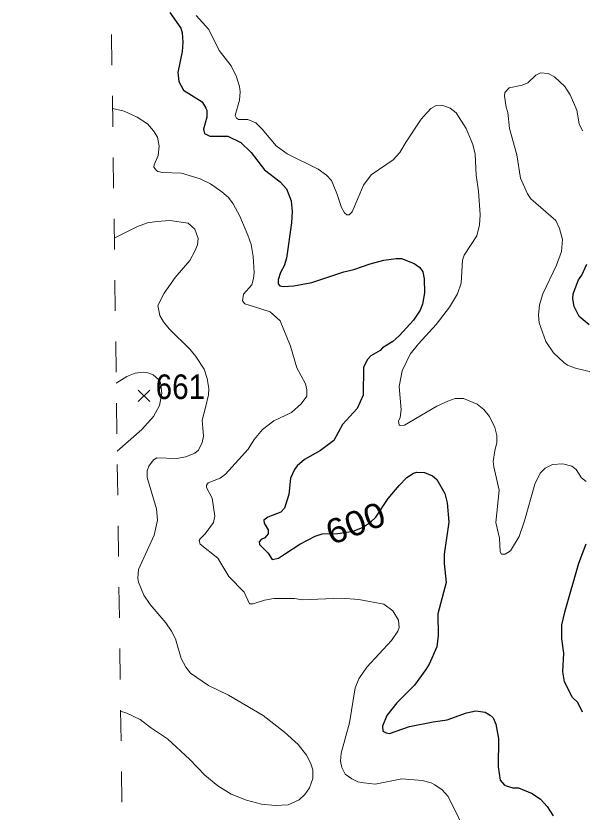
# Model space of a CAD drawing. Extents: x 294.2 to 320.3, y 7482.7 to 7510.7.
# Drawn here: x 294.252 to 296.095, y 7484.703 to 7487.296 of the extents above; entities that cross this region are included whole.
import ezdxf
from ezdxf.enums import TextEntityAlignment as Align

# ---------------------------------------------------------------- set-up
doc = ezdxf.new("R2010")
doc.units = 0
doc.header["$LTSCALE"] = 0.032
doc.linetypes.add('SHORT_DASHED', pattern=[2.7, 1.5, -1.2])
for name, color, linetype, lineweight in [('1', 7, 'Continuous', 25), ('2', 7, 'Continuous', 13), ('21', 7, 'Continuous', 25), ('22', 7, 'SHORT_DASHED', 13)]:
    doc.layers.add(name, color=color, linetype=linetype, lineweight=lineweight)
doc.layers.add('61', color=7, linetype='Continuous')

msp = doc.modelspace()

# ---------------------------------------------------------------- linework, layer by layer
at = {"layer": '1'}
for points in [[(294.753, 7487.3066), (294.7887, 7487.2562), (294.7932, 7487.2409), (294.7951, 7487.2102), (294.7932, 7487.1796), (294.7792, 7487.1119), (294.7817, 7487.0818), (294.7977, 7487.0544), (294.8577, 7487.0161), (294.8704, 7486.9957), (294.8737, 7486.9886), (294.8736, 7486.9663), (294.8622, 7486.9267), (294.866, 7486.9126), (294.8826, 7486.9037), (294.9413, 7486.9037), (294.9841, 7486.8839), (295.0173, 7486.8507), (295.0616, 7486.7944), (295.1121, 7486.7557), (295.1322, 7486.7326), (295.1482, 7486.693), (295.1514, 7486.6586), (295.1495, 7486.6215), (295.133, 7486.5066), (295.1246, 7486.4818), (295.113, 7486.4598), (295.1058, 7486.4367), (295.1052, 7486.4227), (295.1113, 7486.4168), (295.1224, 7486.4141), (295.1568, 7486.4162), (295.2153, 7486.4275), (295.3199, 7486.4625), (295.3523, 7486.4695), (295.405, 7486.4883), (295.4499, 7486.5001), (295.4898, 7486.506), (295.5073, 7486.5055), (295.5484, 7486.4893), (295.5667, 7486.4764), (295.5767, 7486.4619), (295.5811, 7486.4398), (295.5823, 7486.394), (295.5762, 7486.3574), (295.5678, 7486.3375), (295.5459, 7486.3054), (295.5013, 7486.2544), (295.4789, 7486.2352), (295.4457, 7486.2148), (295.4381, 7486.2065), (295.4074, 7486.1892), (295.3966, 7486.1772), (295.3832, 7486.1522), (295.3819, 7486.061), (295.3634, 7486.0168), (295.3155, 7485.9652), (295.2874, 7485.9134), (295.244, 7485.8809), (295.191, 7485.8515), (295.1673, 7485.8304), (295.1584, 7485.8183), (295.1463, 7485.7902), (295.1399, 7485.7366), (295.1265, 7485.6925), (295.1143, 7485.6797), (295.0716, 7485.6638), (295.0594, 7485.6536), (295.0601, 7485.6434), (295.0728, 7485.6217), (295.0735, 7485.6089), (295.062, 7485.5961), (295.0505, 7485.591), (295.0441, 7485.5833), (295.0448, 7485.5744), (295.0735, 7485.5463), (295.0862, 7485.5259), (295.1067, 7485.5297), (295.1258, 7485.5431), (295.1763, 7485.5757), (295.2265, 7485.6018), (295.2492, 7485.6093), (295.2994, 7485.6098), (295.3496, 7485.6179), (295.3807, 7485.6297), (295.4068, 7485.6469), (295.4234, 7485.6631), (295.4642, 7485.7238), (295.4993, 7485.7666), (295.5249, 7485.7921)], [(296.118, 7486.2895), (296.0854, 7486.3169), (296.0695, 7486.3495), (296.0651, 7486.3738), (296.0663, 7486.3904), (296.0835, 7486.4364), (296.095, 7486.4517), (296.111, 7486.4875)], [(295.5249, 7485.7921), (295.5459, 7485.8068), (295.5568, 7485.81), (295.5823, 7485.8087), (295.6085, 7485.7979), (295.6226, 7485.7864), (295.6488, 7485.7404)], [(295.6488, 7485.7404), (295.6564, 7485.7098), (295.6615, 7485.6472), (295.6462, 7485.5425), (295.6462, 7485.5119), (295.6532, 7485.4506), (295.6251, 7485.3484), (295.6271, 7485.2782), (295.6226, 7485.2405), (295.5977, 7485.1849), (295.5868, 7485.1677), (295.5491, 7485.1166), (295.4923, 7485.0585), (295.4597, 7485.017), (295.4453, 7484.9831), (295.4469, 7484.9664), (295.4575, 7484.9605), (295.4681, 7484.9589), (295.5338, 7484.9819), (295.6105, 7484.9972), (295.6564, 7485.0036), (295.719, 7485.0259), (295.7497, 7485.033), (295.7803, 7485.0279), (295.7962, 7485.0189), (295.8058, 7485.0093), (295.8148, 7484.9896), (295.8237, 7484.9423), (295.8218, 7484.8504), (295.8282, 7484.807), (295.8422, 7484.791), (295.848, 7484.7884), (295.8697, 7484.7814), (295.8888, 7484.7814), (295.9329, 7484.7629), (295.9597, 7484.7444), (295.9814, 7484.7214), (296.0012, 7484.6908)], [(296.097, 7485.0279), (296.0816, 7485.0592), (296.0644, 7485.0764), (296.0382, 7485.1275), (296.0325, 7485.1594), (296.0363, 7485.2207), (296.0293, 7485.2667), (296.0299, 7485.3127), (296.0401, 7485.3586), (296.0848, 7485.5131), (296.1087, 7485.576)]]:
    msp.add_lwpolyline(points, dxfattribs=at)
at = {"layer": '2'}
for points in [[(294.8385, 7487.2976), (294.8794, 7487.2511), (294.9132, 7487.1834), (294.9522, 7487.1336), (294.9694, 7487.0978), (294.9796, 7487.0659), (294.9816, 7487.048), (294.9796, 7487.0212), (294.9656, 7486.9714), (294.9694, 7486.9631), (294.9764, 7486.9586), (295.0065, 7486.958), (295.0332, 7486.9471), (295.0537, 7486.9273), (295.099, 7486.8724), (295.1354, 7486.8469), (295.2363, 7486.7971), (295.2631, 7486.7773), (295.2791, 7486.7594), (295.297, 7486.7173), (295.3116, 7486.6713), (295.3212, 7486.6547), (295.3295, 7486.6477), (295.3365, 7486.6477), (295.3468, 7486.6573), (295.3838, 7486.7441), (295.4081, 7486.7779), (295.4796, 7486.8271), (295.5019, 7486.8507), (295.523, 7486.8859), (295.5715, 7486.9592), (295.6028, 7486.9937), (295.6207, 7487.004), (295.6386, 7487.0052), (295.6654, 7486.9956), (295.6852, 7486.9797), (295.7184, 7486.9293), (295.7401, 7486.8769), (295.7471, 7486.845), (295.7509, 7486.7773), (295.7585, 7486.725), (295.7637, 7486.6483), (295.7611, 7486.6151), (295.7522, 7486.5794), (295.7113, 7486.5168), (295.7062, 7486.5002), (295.7011, 7486.4249), (295.6896, 7486.3904), (295.6635, 7486.347), (295.6206, 7486.2908), (295.5626, 7486.2282), (295.5358, 7486.1938), (295.5095, 7486.1401), (295.4993, 7486.089), (295.5057, 7486.0124), (295.5032, 7485.9882), (295.498, 7485.976), (295.5, 7485.9639), (295.5032, 7485.9613), (295.5172, 7485.9633), (295.622, 7486.0245), (295.6577, 7486.0412), (295.682, 7486.0494), (295.7088, 7486.0494), (295.7535, 7486.0309), (295.7751, 7486.0137), (295.7937, 7485.9907), (295.8109, 7485.955), (295.8173, 7485.9294), (295.8173, 7485.9064), (295.8109, 7485.8796), (295.8058, 7485.8451), (295.8077, 7485.8273), (295.8256, 7485.7507), (295.8141, 7485.6459), (295.8269, 7485.5949), (295.8282, 7485.5501), (295.8333, 7485.5425), (295.8447, 7485.5425), (295.862, 7485.554), (295.8901, 7485.6), (295.908, 7485.651), (295.9418, 7485.7711), (295.9591, 7485.8062)], [(296.1596, 7486.128), (296.074, 7486.1484), (296.0478, 7486.1586), (296.0357, 7486.1669), (296.0025, 7486.1989), (295.9776, 7486.2359), (295.9552, 7486.2959), (295.9533, 7486.3214), (295.9565, 7486.3546), (295.968, 7486.3904), (296.0121, 7486.4836), (296.0287, 7486.5283), (296.0318, 7486.5679), (296.0223, 7486.6037), (296.0095, 7486.6291), (295.9284, 7486.7001), (295.9176, 7486.716), (295.8952, 7486.7671), (295.8824, 7486.8437), (295.8594, 7486.9293), (295.8537, 7486.9816), (295.8479, 7486.9982), (295.8422, 7487.034), (295.8441, 7487.0461), (295.8575, 7487.062), (295.9003, 7487.0697), (295.9182, 7487.0774), (295.945, 7487.1023), (295.9604, 7487.1106), (295.9846, 7487.1087), (296.0056, 7487.0972), (296.0389, 7487.0659), (296.0568, 7487.0391), (296.0778, 7486.9893), (296.0854, 7486.9446), (296.0963, 7486.9216)], [(294.5662, 7486.9939), (294.6036, 7486.9854), (294.6463, 7486.9657), (294.6796, 7486.9446), (294.7, 7486.9216), (294.7127, 7486.9012), (294.7178, 7486.8718), (294.7147, 7486.8412), (294.7019, 7486.8105), (294.7012, 7486.8035), (294.7089, 7486.7926), (294.714, 7486.7888), (294.7294, 7486.7862), (294.7907, 7486.7837), (294.852, 7486.7652), (294.8851, 7486.7492), (294.9221, 7486.723), (294.9433, 7486.7045), (294.9592, 7486.6841), (294.9809, 7486.6432), (295.0071, 7486.5819), (295.0179, 7486.5513), (295.0243, 7486.5117), (295.0275, 7486.4606), (295.0256, 7486.4402), (295.0199, 7486.4198), (294.9924, 7486.3891), (294.9892, 7486.368), (294.9975, 7486.3584), (295.0282, 7486.3482), (295.0793, 7486.3316), (295.1118, 7486.3023), (295.1463, 7486.2206), (295.166, 7486.1491), (295.1941, 7486.098), (295.1992, 7486.0776), (295.1992, 7486.0577), (295.1801, 7486.0322), (295.1495, 7486.0047), (295.0914, 7485.9766), (295.055, 7485.9492), (295.0275, 7485.9167), (295.0084, 7485.8847), (294.9343, 7485.803), (294.9171, 7485.7902), (294.8775, 7485.7749), (294.8724, 7485.7673), (294.8724, 7485.7596), (294.8902, 7485.7251), (294.8992, 7485.6664), (294.8947, 7485.6459), (294.8679, 7485.6089), (294.8513, 7485.5923), (294.8488, 7485.5872), (294.8513, 7485.5751), (294.9088, 7485.5297), (294.9451, 7485.4697), (294.9949, 7485.4186), (295.0122, 7485.381), (295.0243, 7485.381), (295.0614, 7485.3931), (295.092, 7485.3982), (295.1584, 7485.3982), (295.1852, 7485.3943), (295.3104, 7485.3994), (295.3678, 7485.395), (295.4496, 7485.3803), (295.4789, 7485.3586), (295.4974, 7485.328), (295.4993, 7485.3043), (295.4955, 7485.2922), (295.4751, 7485.2615), (295.3946, 7485.1747), (295.3685, 7485.1364), (295.3563, 7485.1071), (295.3384, 7484.9934), (295.3103, 7484.8951), (295.3091, 7484.8683), (295.3129, 7484.8478), (295.3238, 7484.8261), (295.3455, 7484.8108), (295.3653, 7484.8018), (295.3844, 7484.798), (295.4215, 7484.7942), (295.5083, 7484.8114), (295.5747, 7484.8057), (295.6041, 7484.798), (295.6162, 7484.7916), (295.6392, 7484.775), (295.6596, 7484.7534), (295.726, 7484.6193)], [(294.5925, 7485.032), (294.6131, 7485.0253), (294.6559, 7485.0043), (294.6898, 7484.9781), (294.7453, 7484.9417), (294.8174, 7484.8746), (294.8666, 7484.8235), (294.9094, 7484.7885), (294.9528, 7484.7616), (295.0026, 7484.7412), (295.0512, 7484.7284), (295.0959, 7484.7239), (295.138, 7484.7265), (295.1737, 7484.7431), (295.1929, 7484.7604), (295.2076, 7484.7814), (295.2184, 7484.8121), (295.2184, 7484.8402), (295.2107, 7484.8632), (295.1974, 7484.8887), (295.1705, 7484.9231), (295.1258, 7484.9627), (295.0569, 7485.017), (294.9439, 7485.0834), (294.8788, 7485.1147), (294.82, 7485.1549), (294.8047, 7485.1747), (294.7894, 7485.2035), (294.7708, 7485.2667), (294.7587, 7485.2915), (294.7402, 7485.319), (294.6885, 7485.379), (294.668, 7485.4097), (294.6508, 7485.4518), (294.6489, 7485.4646), (294.6508, 7485.4927), (294.7019, 7485.6051), (294.7127, 7485.6536), (294.7096, 7485.6906), (294.6789, 7485.7928), (294.6789, 7485.8145), (294.6846, 7485.8291), (294.6993, 7485.8496), (294.7108, 7485.856), (294.7741, 7485.8547), (294.8047, 7485.8598), (294.8341, 7485.8719), (294.8462, 7485.8815), (294.8577, 7485.9064), (294.8621, 7485.9269), (294.8583, 7485.9792), (294.8685, 7486.0201), (294.8787, 7486.0622), (294.8794, 7486.0827), (294.8743, 7486.1146), (294.8641, 7486.1452), (294.8379, 7486.1867), (294.8187, 7486.2097), (294.751, 7486.2768), (294.7326, 7486.2997), (294.7204, 7486.3202), (294.714, 7486.3521), (294.7344, 7486.393), (294.7702, 7486.444), (294.8174, 7486.4989), (294.8347, 7486.5296), (294.843, 7486.55), (294.8449, 7486.5705), (294.8347, 7486.6011), (294.813, 7486.6209), (294.7524, 7486.6291), (294.7102, 7486.6266), (294.6796, 7486.6222), (294.6476, 7486.6094), (294.5719, 7486.5724)], [(294.5812, 7485.8781), (294.6617, 7485.9492), (294.6994, 7485.9907), (294.7189, 7486.0273), (294.7266, 7486.0671), (294.7227, 7486.101), (294.7155, 7486.1117), (294.6981, 7486.1267), (294.6808, 7486.1337), (294.6655, 7486.135), (294.64, 7486.1318), (294.6132, 7486.1209), (294.5782, 7486.1002)], [(295.9591, 7485.8062), (295.9756, 7485.8228), (295.9987, 7485.8343), (296.0331, 7485.8374), (296.0625, 7485.8292), (296.0759, 7485.819), (296.0938, 7485.7915)], [(296.0938, 7485.7915), (296.1085, 7485.7794)]]:
    msp.add_lwpolyline(points, dxfattribs=at)
at = {"layer": '21'}
for p, q in [((294.65, 7486.0774), (294.6875, 7486.0399)), ((294.6875, 7486.0774), (294.65, 7486.0399))]:
    msp.add_line(p, q, dxfattribs=at)
at = {"layer": '22'}
msp.add_line((294.6234, 7482.7353), (294.2515, 7510.4214), dxfattribs=at)

# ---------------------------------------------------------------- texts
at = {"layer": '61', "width": 0.9}
msp.add_text('661', height=0.08, dxfattribs=at).set_placement((294.7871, 7486.0481), align=Align.CENTER)
at = {"layer": '61', "width": 1.1}
msp.add_text('600', height=0.08, rotation=20.849, dxfattribs=at).set_placement((295.3715, 7485.6064), align=Align.CENTER)

doc.saveas('drawing.dxf')
